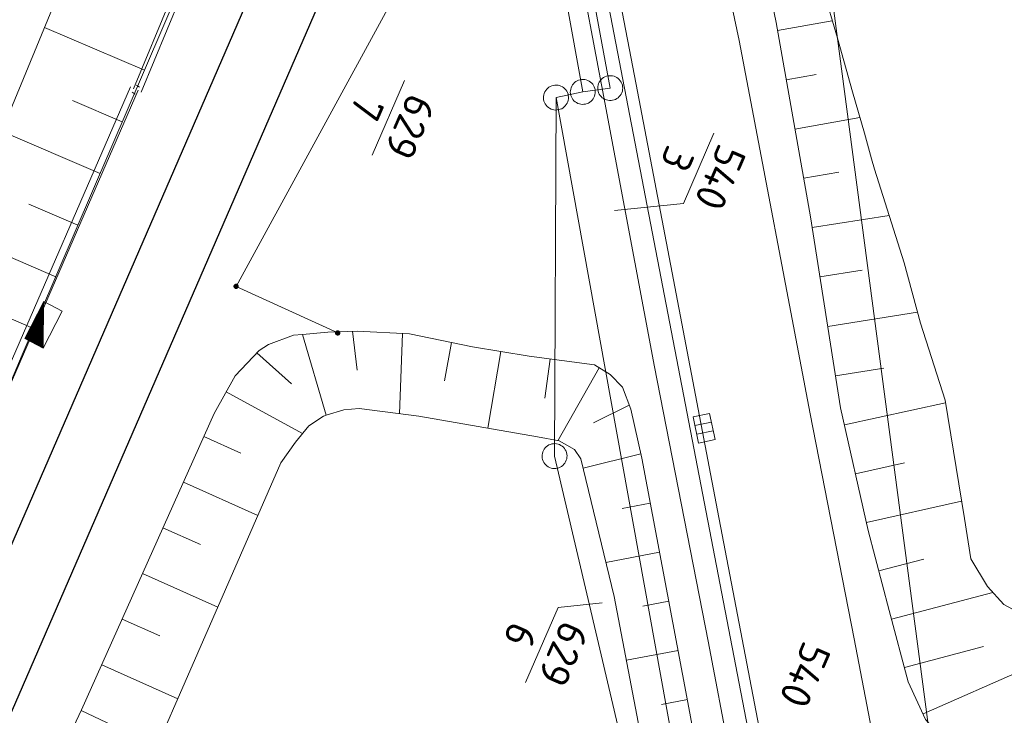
# Model space of a CAD drawing. Header units: metres. Extents: x 3425540 to 3446143, y 5432760 to 5444637.
# Tile 517 of 656: x 3436979 to 3437038, y 5443841 to 5443883. Entities that reach past the tile are written whole.
import ezdxf
from ezdxf.enums import TextEntityAlignment as Align

# ---------------------------------------------------------------- set-up
doc = ezdxf.new("R2010")
doc.units = ezdxf.units.M
for name, color, linetype, lineweight in [('B_Bestand', 9, 'Continuous', 18), ('B_Böschung', 9, 'Continuous', 18), ('B_Flurgrenzen', 9, 'Continuous', 18), ('B_Gleisachse', 9, 'Continuous', 25), ('Bestand Kabeltröge', 9, 'Continuous', 18)]:
    doc.layers.add(name, color=color, linetype=linetype, lineweight=lineweight)
doc.styles.get("Standard").update_dxf_attribs({"font": 'isocpeur.ttf'})

msp = doc.modelspace()

# ---------------------------------------------------------------- hatches: boundary and pattern name
at = {"layer": 'B_Bestand'}
h = msp.add_hatch(color=256, dxfattribs=at)
h.paths.add_polyline_path([(3436980.773, 5443865.657), (3436979.652, 5443863.481), (3436980.74, 5443862.92)])
h.paths.add_polyline_path([(3436980.768, 5443865.637), (3436980.736, 5443862.928), (3436979.659, 5443863.483)], flags=16)
h = msp.add_hatch(color=256, dxfattribs=at)
h.paths.add_polyline_path([(3436980.763, 5443865.616), (3436979.665, 5443863.485), (3436980.731, 5443862.936)])
h.paths.add_polyline_path([(3436980.758, 5443865.596), (3436980.726, 5443862.944), (3436979.672, 5443863.487)], flags=16)
h = msp.add_hatch(color=256, dxfattribs=at)
h.paths.add_polyline_path([(3436980.753, 5443865.575), (3436979.678, 5443863.489), (3436980.721, 5443862.952)])
h.paths.add_polyline_path([(3436980.727, 5443865.472), (3436980.697, 5443862.991), (3436979.711, 5443863.499)], flags=16)
h.paths.add_polyline_path([(3436980.732, 5443865.492), (3436980.702, 5443862.984), (3436979.705, 5443863.497)], flags=16)
h.paths.add_polyline_path([(3436980.737, 5443865.513), (3436980.707, 5443862.976), (3436979.698, 5443863.495)], flags=16)
h.paths.add_polyline_path([(3436980.743, 5443865.534), (3436980.712, 5443862.968), (3436979.691, 5443863.493)], flags=16)
h.paths.add_polyline_path([(3436980.748, 5443865.555), (3436980.717, 5443862.96), (3436979.685, 5443863.491)], flags=16)
h = msp.add_hatch(color=256, dxfattribs=at)
h.paths.add_polyline_path([(3436980.722, 5443865.451), (3436979.718, 5443863.502), (3436980.692, 5443862.999)])
h.paths.add_polyline_path([(3436980.717, 5443865.431), (3436980.688, 5443863.007), (3436979.724, 5443863.504)], flags=16)
h = msp.add_hatch(color=256, dxfattribs=at)
h.paths.add_polyline_path([(3436980.712, 5443865.41), (3436979.731, 5443863.506), (3436980.683, 5443863.015)])
h.paths.add_polyline_path([(3436980.707, 5443865.389), (3436980.678, 5443863.023), (3436979.737, 5443863.508)], flags=16)
h = msp.add_hatch(color=256, dxfattribs=at)
h.paths.add_polyline_path([(3436980.681, 5443865.286), (3436979.77, 5443863.518), (3436980.654, 5443863.063)])
h.paths.add_polyline_path([(3436980.676, 5443865.266), (3436980.649, 5443863.071), (3436979.777, 5443863.521)], flags=16)
h = msp.add_hatch(color=256, dxfattribs=at)
h.paths.add_polyline_path([(3436980.671, 5443865.245), (3436979.783, 5443863.523), (3436980.645, 5443863.079)])
h.paths.add_polyline_path([(3436980.666, 5443865.224), (3436980.64, 5443863.087), (3436979.79, 5443863.525)], flags=16)
h = msp.add_hatch(color=256, dxfattribs=at)
h.paths.add_polyline_path([(3436980.66, 5443865.204), (3436979.797, 5443863.527), (3436980.635, 5443863.095)])
h.paths.add_polyline_path([(3436980.635, 5443865.101), (3436980.611, 5443863.135), (3436979.83, 5443863.537)], flags=16)
h.paths.add_polyline_path([(3436980.64, 5443865.121), (3436980.616, 5443863.127), (3436979.823, 5443863.535)], flags=16)
h.paths.add_polyline_path([(3436980.645, 5443865.142), (3436980.621, 5443863.119), (3436979.816, 5443863.533)], flags=16)
h.paths.add_polyline_path([(3436980.65, 5443865.163), (3436980.626, 5443863.111), (3436979.81, 5443863.531)], flags=16)
h.paths.add_polyline_path([(3436980.655, 5443865.183), (3436980.63, 5443863.103), (3436979.803, 5443863.529)], flags=16)
h = msp.add_hatch(color=256, dxfattribs=at)
h.paths.add_polyline_path([(3436980.63, 5443865.08), (3436979.836, 5443863.539), (3436980.606, 5443863.143)])
h.paths.add_polyline_path([(3436980.625, 5443865.059), (3436980.601, 5443863.151), (3436979.843, 5443863.542)], flags=16)
h = msp.add_hatch(color=256, dxfattribs=at)
h.paths.add_polyline_path([(3436980.619, 5443865.039), (3436979.849, 5443863.544), (3436980.597, 5443863.159)])
h.paths.add_polyline_path([(3436980.614, 5443865.018), (3436980.592, 5443863.167), (3436979.856, 5443863.546)], flags=16)
h = msp.add_hatch(color=256, dxfattribs=at)
h.paths.add_polyline_path([(3436980.589, 5443864.915), (3436979.889, 5443863.556), (3436980.568, 5443863.206)])
h.paths.add_polyline_path([(3436980.584, 5443864.895), (3436980.563, 5443863.214), (3436979.895, 5443863.558)], flags=16)
h = msp.add_hatch(color=256, dxfattribs=at)
h.paths.add_polyline_path([(3436980.578, 5443864.874), (3436979.902, 5443863.561), (3436980.558, 5443863.222)])
h.paths.add_polyline_path([(3436980.573, 5443864.853), (3436980.554, 5443863.23), (3436979.908, 5443863.563)], flags=16)
h = msp.add_hatch(color=256, dxfattribs=at)
h.paths.add_polyline_path([(3436980.568, 5443864.832), (3436979.915, 5443863.565), (3436980.549, 5443863.238)])
h.paths.add_polyline_path([(3436980.542, 5443864.729), (3436980.525, 5443863.278), (3436979.948, 5443863.575)], flags=16)
h.paths.add_polyline_path([(3436980.548, 5443864.75), (3436980.53, 5443863.27), (3436979.941, 5443863.573)], flags=16)
h.paths.add_polyline_path([(3436980.553, 5443864.771), (3436980.535, 5443863.262), (3436979.935, 5443863.571)], flags=16)
h.paths.add_polyline_path([(3436980.558, 5443864.791), (3436980.539, 5443863.254), (3436979.928, 5443863.569)], flags=16)
h.paths.add_polyline_path([(3436980.563, 5443864.812), (3436980.544, 5443863.246), (3436979.922, 5443863.567)], flags=16)
h = msp.add_hatch(color=256, dxfattribs=at)
h.paths.add_polyline_path([(3436980.537, 5443864.709), (3436979.954, 5443863.577), (3436980.52, 5443863.286)])
h.paths.add_polyline_path([(3436980.532, 5443864.688), (3436980.515, 5443863.294), (3436979.961, 5443863.579)], flags=16)
h = msp.add_hatch(color=256, dxfattribs=at)
h.paths.add_polyline_path([(3436980.527, 5443864.668), (3436979.968, 5443863.582), (3436980.511, 5443863.302)])
h.paths.add_polyline_path([(3436980.522, 5443864.647), (3436980.506, 5443863.31), (3436979.974, 5443863.584)], flags=16)
h = msp.add_hatch(color=256, dxfattribs=at)
h.paths.add_polyline_path([(3436980.496, 5443864.544), (3436980.007, 5443863.594), (3436980.482, 5443863.35)])
h.paths.add_polyline_path([(3436980.491, 5443864.523), (3436980.477, 5443863.358), (3436980.014, 5443863.596)], flags=16)
h = msp.add_hatch(color=256, dxfattribs=at)
h.paths.add_polyline_path([(3436980.486, 5443864.503), (3436980.02, 5443863.598), (3436980.472, 5443863.366)])
h.paths.add_polyline_path([(3436980.481, 5443864.482), (3436980.468, 5443863.373), (3436980.027, 5443863.601)], flags=16)
h = msp.add_hatch(color=256, dxfattribs=at)
h.paths.add_polyline_path([(3436980.476, 5443864.461), (3436980.033, 5443863.603), (3436980.463, 5443863.381)])
h.paths.add_polyline_path([(3436980.45, 5443864.358), (3436980.439, 5443863.421), (3436980.066, 5443863.613)], flags=16)
h.paths.add_polyline_path([(3436980.455, 5443864.379), (3436980.444, 5443863.413), (3436980.06, 5443863.611)], flags=16)
h.paths.add_polyline_path([(3436980.46, 5443864.399), (3436980.448, 5443863.405), (3436980.053, 5443863.609)], flags=16)
h.paths.add_polyline_path([(3436980.466, 5443864.42), (3436980.453, 5443863.397), (3436980.047, 5443863.607)], flags=16)
h.paths.add_polyline_path([(3436980.471, 5443864.441), (3436980.458, 5443863.389), (3436980.04, 5443863.605)], flags=16)
h = msp.add_hatch(color=256, dxfattribs=at)
h.paths.add_polyline_path([(3436980.445, 5443864.338), (3436980.073, 5443863.615), (3436980.434, 5443863.429)])
h.paths.add_polyline_path([(3436980.44, 5443864.317), (3436980.429, 5443863.437), (3436980.079, 5443863.617)], flags=16)
h = msp.add_hatch(color=256, dxfattribs=at)
h.paths.add_polyline_path([(3436980.435, 5443864.296), (3436980.086, 5443863.619), (3436980.425, 5443863.445)])
h.paths.add_polyline_path([(3436980.43, 5443864.276), (3436980.42, 5443863.453), (3436980.093, 5443863.622)], flags=16)
h = msp.add_hatch(color=256, dxfattribs=at)
h.paths.add_polyline_path([(3436980.404, 5443864.173), (3436980.125, 5443863.632), (3436980.396, 5443863.493)])
h.paths.add_polyline_path([(3436980.399, 5443864.152), (3436980.391, 5443863.501), (3436980.132, 5443863.634)], flags=16)
h = msp.add_hatch(color=256, dxfattribs=at)
h.paths.add_polyline_path([(3436980.394, 5443864.131), (3436980.139, 5443863.636), (3436980.386, 5443863.509)])
h.paths.add_polyline_path([(3436980.389, 5443864.111), (3436980.382, 5443863.517), (3436980.145, 5443863.638)], flags=16)
h = msp.add_hatch(color=256, dxfattribs=at)
h.paths.add_polyline_path([(3436980.383, 5443864.09), (3436980.152, 5443863.64), (3436980.377, 5443863.525)])
h.paths.add_polyline_path([(3436980.358, 5443863.987), (3436980.353, 5443863.565), (3436980.185, 5443863.651)], flags=16)
h.paths.add_polyline_path([(3436980.363, 5443864.008), (3436980.357, 5443863.557), (3436980.178, 5443863.649)], flags=16)
h.paths.add_polyline_path([(3436980.368, 5443864.028), (3436980.362, 5443863.549), (3436980.172, 5443863.647)], flags=16)
h.paths.add_polyline_path([(3436980.373, 5443864.049), (3436980.367, 5443863.541), (3436980.165, 5443863.645)], flags=16)
h.paths.add_polyline_path([(3436980.378, 5443864.07), (3436980.372, 5443863.533), (3436980.158, 5443863.643)], flags=16)
h = msp.add_hatch(color=256, dxfattribs=at)
h.paths.add_polyline_path([(3436980.353, 5443863.966), (3436980.191, 5443863.653), (3436980.348, 5443863.572)])
h.paths.add_polyline_path([(3436980.347, 5443863.946), (3436980.343, 5443863.58), (3436980.198, 5443863.655)], flags=16)
h = msp.add_hatch(color=256, dxfattribs=at)
h.paths.add_polyline_path([(3436980.342, 5443863.925), (3436980.204, 5443863.657), (3436980.338, 5443863.588)])
h.paths.add_polyline_path([(3436980.337, 5443863.904), (3436980.334, 5443863.596), (3436980.211, 5443863.659)], flags=16)
h = msp.add_hatch(color=256, dxfattribs=at)
h.paths.add_polyline_path([(3436980.317, 5443863.822), (3436980.237, 5443863.668), (3436980.314, 5443863.628)])
h.paths.add_polyline_path([(3436980.312, 5443863.802), (3436980.31, 5443863.636), (3436980.244, 5443863.67)], flags=16)
h = msp.add_hatch(color=256, dxfattribs=at)
h.paths.add_polyline_path([(3436980.306, 5443863.781), (3436980.25, 5443863.672), (3436980.305, 5443863.644)])
h.paths.add_polyline_path([(3436980.301, 5443863.76), (3436980.3, 5443863.652), (3436980.257, 5443863.674)], flags=16)
h = msp.add_hatch(color=256, dxfattribs=at)
h.paths.add_polyline_path([(3436980.296, 5443863.739), (3436980.264, 5443863.676), (3436980.295, 5443863.66)])
h.paths.add_polyline_path([(3436980.291, 5443863.719), (3436980.291, 5443863.668), (3436980.27, 5443863.678)], flags=16)

# ---------------------------------------------------------------- linework, layer by layer
for p, q in [((3436980.784, 5443865.699), (3436979.639, 5443863.476)), ((3436981.895, 5443865.126), (3436980.784, 5443865.699)), ((3436980.75, 5443862.904), (3436981.895, 5443865.126)), ((3436979.639, 5443863.476), (3436980.75, 5443862.904)), ((3437020.809, 5443858.465), (3437019.823, 5443858.254)), ((3437020.92, 5443857.941), (3437019.935, 5443857.731))]:
    msp.add_line(p, q, dxfattribs=at)
for points in [[(3437030.519, 5443839.521), (3437029.373, 5443845.454), (3437026.731, 5443858.96), (3437022.469, 5443881.365), (3437020.788, 5443889.388), (3437018.257, 5443902.939), (3437017.894, 5443906.248), (3437016.318, 5443913.709), (3437015.646, 5443917.814), (3437015.513, 5443919.092), (3437015.101, 5443920.983)], [(3437027.123, 5443822.191), (3437024.133, 5443837.731), (3437021.175, 5443853.168), (3437018.533, 5443866.995), (3437016.3, 5443878.707), (3437014.217, 5443889.525), (3437012.446, 5443898.082), (3437010.354, 5443908.152)], [(3437025.061, 5443821.989), (3437021.925, 5443838.484), (3437020.609, 5443845.312), (3437017.407, 5443861.782), (3437014.421, 5443877.643), (3437012.596, 5443887.29), (3437009.869, 5443900.726), (3437009.437, 5443903.076), (3437008.613, 5443907.577)], [(3437020.698, 5443858.982), (3437021.032, 5443857.417), (3437020.047, 5443857.207), (3437019.713, 5443858.772), (3437020.698, 5443858.982)]]:
    msp.add_lwpolyline(points, dxfattribs=at)
for points in [[(3436980.773, 5443865.657), (3436979.652, 5443863.481), (3436980.74, 5443862.92)], [(3436980.768, 5443865.637), (3436980.736, 5443862.928), (3436979.659, 5443863.483)], [(3436980.763, 5443865.616), (3436979.665, 5443863.485), (3436980.731, 5443862.936)], [(3436980.758, 5443865.596), (3436980.726, 5443862.944), (3436979.672, 5443863.487)], [(3436980.753, 5443865.575), (3436979.678, 5443863.489), (3436980.721, 5443862.952)], [(3436980.748, 5443865.555), (3436980.717, 5443862.96), (3436979.685, 5443863.491)], [(3436980.743, 5443865.534), (3436980.712, 5443862.968), (3436979.691, 5443863.493)], [(3436980.737, 5443865.513), (3436980.707, 5443862.976), (3436979.698, 5443863.495)], [(3436980.732, 5443865.492), (3436980.702, 5443862.984), (3436979.705, 5443863.497)], [(3436980.727, 5443865.472), (3436980.697, 5443862.991), (3436979.711, 5443863.499)], [(3436980.722, 5443865.451), (3436979.718, 5443863.502), (3436980.692, 5443862.999)], [(3436980.717, 5443865.431), (3436980.688, 5443863.007), (3436979.724, 5443863.504)], [(3436980.712, 5443865.41), (3436979.731, 5443863.506), (3436980.683, 5443863.015)], [(3436980.707, 5443865.389), (3436980.678, 5443863.023), (3436979.737, 5443863.508)], [(3436980.681, 5443865.286), (3436979.77, 5443863.518), (3436980.654, 5443863.063)], [(3436980.676, 5443865.266), (3436980.649, 5443863.071), (3436979.777, 5443863.521)], [(3436980.671, 5443865.245), (3436979.783, 5443863.523), (3436980.645, 5443863.079)], [(3436980.666, 5443865.224), (3436980.64, 5443863.087), (3436979.79, 5443863.525)], [(3436980.66, 5443865.204), (3436979.797, 5443863.527), (3436980.635, 5443863.095)], [(3436980.655, 5443865.183), (3436980.63, 5443863.103), (3436979.803, 5443863.529)], [(3436980.65, 5443865.163), (3436980.626, 5443863.111), (3436979.81, 5443863.531)], [(3436980.645, 5443865.142), (3436980.621, 5443863.119), (3436979.816, 5443863.533)], [(3436980.64, 5443865.121), (3436980.616, 5443863.127), (3436979.823, 5443863.535)], [(3436980.635, 5443865.101), (3436980.611, 5443863.135), (3436979.83, 5443863.537)], [(3436980.63, 5443865.08), (3436979.836, 5443863.539), (3436980.606, 5443863.143)], [(3436980.625, 5443865.059), (3436980.601, 5443863.151), (3436979.843, 5443863.542)], [(3436980.619, 5443865.039), (3436979.849, 5443863.544), (3436980.597, 5443863.159)], [(3436980.614, 5443865.018), (3436980.592, 5443863.167), (3436979.856, 5443863.546)], [(3436980.589, 5443864.915), (3436979.889, 5443863.556), (3436980.568, 5443863.206)], [(3436980.584, 5443864.895), (3436980.563, 5443863.214), (3436979.895, 5443863.558)], [(3436980.578, 5443864.874), (3436979.902, 5443863.561), (3436980.558, 5443863.222)], [(3436980.573, 5443864.853), (3436980.554, 5443863.23), (3436979.908, 5443863.563)], [(3436980.568, 5443864.832), (3436979.915, 5443863.565), (3436980.549, 5443863.238)], [(3436980.563, 5443864.812), (3436980.544, 5443863.246), (3436979.922, 5443863.567)], [(3436980.558, 5443864.791), (3436980.539, 5443863.254), (3436979.928, 5443863.569)], [(3436980.553, 5443864.771), (3436980.535, 5443863.262), (3436979.935, 5443863.571)], [(3436980.548, 5443864.75), (3436980.53, 5443863.27), (3436979.941, 5443863.573)], [(3436980.542, 5443864.729), (3436980.525, 5443863.278), (3436979.948, 5443863.575)], [(3436980.537, 5443864.709), (3436979.954, 5443863.577), (3436980.52, 5443863.286)], [(3436980.532, 5443864.688), (3436980.515, 5443863.294), (3436979.961, 5443863.579)], [(3436980.527, 5443864.668), (3436979.968, 5443863.582), (3436980.511, 5443863.302)], [(3436980.522, 5443864.647), (3436980.506, 5443863.31), (3436979.974, 5443863.584)], [(3436980.496, 5443864.544), (3436980.007, 5443863.594), (3436980.482, 5443863.35)], [(3436980.491, 5443864.523), (3436980.477, 5443863.358), (3436980.014, 5443863.596)], [(3436980.486, 5443864.503), (3436980.02, 5443863.598), (3436980.472, 5443863.366)], [(3436980.481, 5443864.482), (3436980.468, 5443863.373), (3436980.027, 5443863.601)], [(3436980.476, 5443864.461), (3436980.033, 5443863.603), (3436980.463, 5443863.381)], [(3436980.471, 5443864.441), (3436980.458, 5443863.389), (3436980.04, 5443863.605)], [(3436980.466, 5443864.42), (3436980.453, 5443863.397), (3436980.047, 5443863.607)], [(3436980.46, 5443864.399), (3436980.448, 5443863.405), (3436980.053, 5443863.609)], [(3436980.455, 5443864.379), (3436980.444, 5443863.413), (3436980.06, 5443863.611)], [(3436980.45, 5443864.358), (3436980.439, 5443863.421), (3436980.066, 5443863.613)], [(3436980.445, 5443864.338), (3436980.073, 5443863.615), (3436980.434, 5443863.429)], [(3436980.44, 5443864.317), (3436980.429, 5443863.437), (3436980.079, 5443863.617)], [(3436980.435, 5443864.296), (3436980.086, 5443863.619), (3436980.425, 5443863.445)], [(3436980.43, 5443864.276), (3436980.42, 5443863.453), (3436980.093, 5443863.622)], [(3436980.404, 5443864.173), (3436980.125, 5443863.632), (3436980.396, 5443863.493)], [(3436980.399, 5443864.152), (3436980.391, 5443863.501), (3436980.132, 5443863.634)], [(3436980.394, 5443864.131), (3436980.139, 5443863.636), (3436980.386, 5443863.509)], [(3436980.389, 5443864.111), (3436980.382, 5443863.517), (3436980.145, 5443863.638)], [(3436980.383, 5443864.09), (3436980.152, 5443863.64), (3436980.377, 5443863.525)], [(3436980.378, 5443864.07), (3436980.372, 5443863.533), (3436980.158, 5443863.643)], [(3436980.373, 5443864.049), (3436980.367, 5443863.541), (3436980.165, 5443863.645)], [(3436980.368, 5443864.028), (3436980.362, 5443863.549), (3436980.172, 5443863.647)], [(3436980.363, 5443864.008), (3436980.357, 5443863.557), (3436980.178, 5443863.649)], [(3436980.358, 5443863.987), (3436980.353, 5443863.565), (3436980.185, 5443863.651)], [(3436980.353, 5443863.966), (3436980.191, 5443863.653), (3436980.348, 5443863.572)], [(3436980.347, 5443863.946), (3436980.343, 5443863.58), (3436980.198, 5443863.655)], [(3436980.342, 5443863.925), (3436980.204, 5443863.657), (3436980.338, 5443863.588)], [(3436980.337, 5443863.904), (3436980.334, 5443863.596), (3436980.211, 5443863.659)], [(3436980.317, 5443863.822), (3436980.237, 5443863.668), (3436980.314, 5443863.628)], [(3436980.312, 5443863.802), (3436980.31, 5443863.636), (3436980.244, 5443863.67)], [(3436980.306, 5443863.781), (3436980.25, 5443863.672), (3436980.305, 5443863.644)], [(3436980.301, 5443863.76), (3436980.3, 5443863.652), (3436980.257, 5443863.674)], [(3436980.296, 5443863.739), (3436980.264, 5443863.676), (3436980.295, 5443863.66)], [(3436980.291, 5443863.719), (3436980.291, 5443863.668), (3436980.27, 5443863.678)]]:
    msp.add_lwpolyline(points, close=True, dxfattribs=at)
for points in [[(3436980.784, 5443865.699), (3436979.639, 5443863.476), (3436980.75, 5443862.904)], [(3436980.778, 5443865.678), (3436979.645, 5443863.478), (3436980.745, 5443862.912)], [(3436980.702, 5443865.369), (3436979.744, 5443863.51), (3436980.673, 5443863.031)], [(3436980.696, 5443865.348), (3436979.751, 5443863.512), (3436980.669, 5443863.039)], [(3436980.691, 5443865.328), (3436979.757, 5443863.514), (3436980.664, 5443863.047)], [(3436980.686, 5443865.307), (3436979.764, 5443863.516), (3436980.659, 5443863.055)], [(3436980.609, 5443864.998), (3436979.862, 5443863.548), (3436980.587, 5443863.174)], [(3436980.604, 5443864.977), (3436979.869, 5443863.55), (3436980.582, 5443863.182)], [(3436980.599, 5443864.956), (3436979.876, 5443863.552), (3436980.578, 5443863.19)], [(3436980.594, 5443864.936), (3436979.882, 5443863.554), (3436980.573, 5443863.198)], [(3436980.517, 5443864.626), (3436979.981, 5443863.586), (3436980.501, 5443863.318)], [(3436980.512, 5443864.606), (3436979.987, 5443863.588), (3436980.496, 5443863.326)], [(3436980.507, 5443864.585), (3436979.994, 5443863.59), (3436980.492, 5443863.334)], [(3436980.501, 5443864.564), (3436980.001, 5443863.592), (3436980.487, 5443863.342)], [(3436980.425, 5443864.255), (3436980.099, 5443863.624), (3436980.415, 5443863.461)], [(3436980.419, 5443864.235), (3436980.106, 5443863.626), (3436980.41, 5443863.469)], [(3436980.414, 5443864.214), (3436980.112, 5443863.628), (3436980.405, 5443863.477)], [(3436980.409, 5443864.193), (3436980.119, 5443863.63), (3436980.401, 5443863.485)], [(3436980.332, 5443863.884), (3436980.218, 5443863.662), (3436980.329, 5443863.604)], [(3436980.327, 5443863.863), (3436980.224, 5443863.664), (3436980.324, 5443863.612)], [(3436980.322, 5443863.843), (3436980.231, 5443863.666), (3436980.319, 5443863.62)], [(3436980.286, 5443863.698), (3436980.277, 5443863.68), (3436980.286, 5443863.676)]]:
    msp.add_solid(points, dxfattribs=at)
at = {"layer": 'B_Böschung'}
for p, q in [((3437024.776, 5443881.952), (3437028.062, 5443882.545)), ((3436986.814, 5443879.567), (3436980.818, 5443882.138)), ((3437025.3, 5443878.999), (3437027.095, 5443879.317)), ((3436985.486, 5443876.471), (3436982.509, 5443877.747)), ((3437025.824, 5443876.045), (3437029.717, 5443876.735)), ((3436984.159, 5443873.375), (3436978.246, 5443875.91)), ((3437026.347, 5443873.091), (3437028.445, 5443873.462)), ((3436982.831, 5443870.279), (3436979.892, 5443871.539)), ((3437026.858, 5443870.135), (3437031.476, 5443870.867)), ((3436981.503, 5443867.183), (3436975.646, 5443869.694)), ((3437027.322, 5443867.171), (3437029.857, 5443867.568)), ((3436980.175, 5443864.087), (3436977.258, 5443865.338)), ((3437027.786, 5443864.207), (3437033.174, 5443865.05)), ((3436996.296, 5443863.723), (3436997.711, 5443858.887)), ((3436999.289, 5443863.913), (3436999.574, 5443861.586)), ((3437002.285, 5443863.779), (3437002.115, 5443858.965)), ((3437005.233, 5443863.244), (3437004.803, 5443860.933)), ((3436993.566, 5443862.618), (3436995.638, 5443860.752)), ((3437008.183, 5443862.703), (3437007.398, 5443858.097)), ((3437011.148, 5443862.248), (3437010.827, 5443859.901)), ((3437014.077, 5443861.728), (3437011.61, 5443857.347)), ((3437028.249, 5443861.243), (3437031.157, 5443861.698)), ((3436991.72, 5443860.279), (3436996.29, 5443857.772)), ((3437015.886, 5443859.47), (3437013.748, 5443858.409)), ((3437028.783, 5443858.292), (3437034.849, 5443859.619)), ((3436990.376, 5443857.601), (3436992.597, 5443856.608)), ((3437016.575, 5443856.553), (3437013.118, 5443855.704)), ((3437029.443, 5443855.366), (3437032.385, 5443856.028)), ((3436989.152, 5443854.862), (3436993.618, 5443852.866)), ((3437017.142, 5443853.607), (3437015.463, 5443853.28)), ((3437030.104, 5443852.439), (3437035.81, 5443853.728)), ((3436987.927, 5443852.123), (3436990.172, 5443851.12)), ((3437017.699, 5443850.659), (3437014.489, 5443850.05)), ((3437030.85, 5443849.534), (3437033.557, 5443850.235)), ((3436986.703, 5443849.385), (3436991.217, 5443847.367)), ((3437031.614, 5443846.633), (3437037.692, 5443848.241)), ((3437018.257, 5443847.711), (3437016.705, 5443847.418)), ((3436985.479, 5443846.646), (3436987.747, 5443845.631)), ((3437033.5, 5443840.959), (3437044.517, 5443845.826)), ((3437018.814, 5443844.764), (3437015.716, 5443844.178)), ((3437032.383, 5443843.733), (3437037.128, 5443844.991)), ((3436984.254, 5443843.907), (3436988.811, 5443841.857)), ((3437019.372, 5443841.816), (3437017.826, 5443841.523)), ((3436983.03, 5443841.168), (3436985.298, 5443840.087))]:
    msp.add_line(p, q, dxfattribs=at)
for points in [[(3436996.171, 5443918.353), (3436987.43, 5443898.146), (3436977.434, 5443873.944), (3436970.355, 5443857.117), (3436967.886, 5443851.148), (3436965.479, 5443845.538), (3436964.42, 5443842.6), (3436963.735, 5443840.48), (3436963.205, 5443838.227), (3436962.743, 5443835.742), (3436962.589, 5443833.864), (3436962.788, 5443831.921), (3436963.075, 5443829.999)], [(3437002.678, 5443916.749), (3437000.098, 5443910.545), (3436995.322, 5443899.408), (3436993.5, 5443900.189), (3436991.322, 5443894.754), (3436993.015, 5443894.028), (3436990.06, 5443887.136), (3436979.492, 5443862.493), (3436978.466, 5443860.083), (3436978.413, 5443860.112)], [(3437021.558, 5443899.656), (3437022.707, 5443892.034), (3437024.692, 5443882.428), (3437026.758, 5443870.773), (3437028.55, 5443859.322), (3437030.213, 5443851.958), (3437031.475, 5443847.156), (3437032.607, 5443842.888), (3437033.654, 5443840.625), (3437034.489, 5443839.695), (3437035.972, 5443838.113)], [(3437025.872, 5443899.754), (3437025.826, 5443897.77), (3437025.774, 5443895.275), (3437025.814, 5443893.445), (3437025.949, 5443891.719), (3437026.134, 5443889.945), (3437026.571, 5443887.781), (3437027.523, 5443884.439), (3437028.363, 5443881.488), (3437029.275, 5443878.286), (3437029.982, 5443875.801), (3437030.421, 5443874.261), (3437030.599, 5443873.636), (3437032.377, 5443868.02), (3437033.349, 5443864.397), (3437034.824, 5443859.773), (3437035.981, 5443852.678), (3437036.374, 5443850.252), (3437037.369, 5443848.597), (3437038.343, 5443847.525), (3437040.206, 5443846.517), (3437044.653, 5443845.804)], [(3436977.252, 5443831.363), (3436977.664, 5443831.399), (3436978.624, 5443832.058), (3436979.173, 5443832.936), (3436983.042, 5443841.195), (3436990.994, 5443858.984), (3436992.256, 5443861.235), (3436993.707, 5443862.767), (3436994.256, 5443863.124), (3436995.765, 5443863.673), (3436996.296, 5443863.723)], [(3436996.296, 5443863.723), (3436997.821, 5443863.866), (3436999.577, 5443863.922), (3437002.706, 5443863.757), (3437006.492, 5443862.988), (3437009.883, 5443862.416), (3437013.807, 5443861.895), (3437014.74, 5443861.318), (3437015.481, 5443860.55), (3437015.975, 5443859.232), (3437016.633, 5443856.295), (3437019.404, 5443841.647), (3437023.464, 5443819.826), (3437023.985, 5443817.877), (3437024.507, 5443817.219), (3437025.083, 5443816.615), (3437025.879, 5443816.285)], [(3436974.177, 5443824.016), (3436977.964, 5443822.286), (3436979.226, 5443823.192), (3436980.653, 5443824.482), (3436981.86, 5443825.937), (3436994.995, 5443856.019), (3436995.873, 5443857.254), (3436996.669, 5443858.242), (3436997.547, 5443858.819), (3436997.711, 5443858.887)], [(3436997.711, 5443858.887), (3436998.769, 5443859.197), (3436999.702, 5443859.279), (3437003.269, 5443858.814), (3437010.377, 5443857.579), (3437011.694, 5443857.331), (3437012.599, 5443856.81), (3437012.983, 5443856.261), (3437014.986, 5443848.003), (3437017.785, 5443833.344), (3437021.022, 5443819.632), (3437021.9, 5443815.459), (3437022.559, 5443813.922), (3437023.437, 5443812.714), (3437025.358, 5443812.33)]]:
    msp.add_lwpolyline(points, dxfattribs=at)
at = {"layer": 'B_Flurgrenzen'}
for p, q in [((3437010.757, 5443900.026), (3437014.747, 5443878.502)), ((3437009.487, 5443898.078), (3436992.31, 5443866.606)), ((3437026.336, 5443896.958), (3437034.345, 5443836.337)), ((3437013.48, 5443889.516), (3437027.779, 5443815.199)), ((3437011.395, 5443887.63), (3437013.103, 5443878.273)), ((3437002.421, 5443878.966), (3437000.477, 5443874.471)), ((3437014.747, 5443878.502), (3437013.103, 5443878.273)), ((3437011.495, 5443877.934), (3437011.41, 5443856.424)), ((3437013.103, 5443878.273), (3437011.495, 5443877.934)), ((3437020.022, 5443830.789), (3437011.495, 5443877.934)), ((3437020.966, 5443875.797), (3437019.142, 5443871.583)), ((3437019.142, 5443871.583), (3437014.998, 5443871.161)), ((3436992.31, 5443866.606), (3436998.405, 5443863.813)), ((3437011.41, 5443856.424), (3437021.142, 5443814.92)), ((3437011.621, 5443847.339), (3437009.673, 5443842.844)), ((3437011.621, 5443847.339), (3437014.27, 5443847.617))]:
    msp.add_line(p, q, dxfattribs=at)
for points in [[(3437012.804, 5443877.584), (3437012.894, 5443877.552), (3437012.982, 5443877.533), (3437013.08, 5443877.523), (3437013.173, 5443877.528), (3437013.264, 5443877.546), (3437013.358, 5443877.57), (3437013.444, 5443877.603), (3437013.523, 5443877.653), (3437013.599, 5443877.71), (3437013.661, 5443877.779), (3437013.718, 5443877.851), (3437013.767, 5443877.933), (3437013.804, 5443878.02), (3437013.831, 5443878.111), (3437013.845, 5443878.202), (3437013.853, 5443878.295), (3437013.842, 5443878.39), (3437013.824, 5443878.481), (3437013.79, 5443878.567), (3437013.743, 5443878.651), (3437013.694, 5443878.731), (3437013.635, 5443878.802), (3437013.56, 5443878.866), (3437013.485, 5443878.918), (3437013.401, 5443878.961), (3437013.312, 5443878.993), (3437013.224, 5443879.012), (3437013.125, 5443879.022), (3437013.033, 5443879.017), (3437012.941, 5443878.999), (3437012.848, 5443878.975), (3437012.762, 5443878.942), (3437012.683, 5443878.892), (3437012.607, 5443878.835), (3437012.544, 5443878.766), (3437012.487, 5443878.694), (3437012.439, 5443878.612), (3437012.401, 5443878.525), (3437012.375, 5443878.434), (3437012.361, 5443878.343), (3437012.353, 5443878.25), (3437012.363, 5443878.155), (3437012.382, 5443878.064), (3437012.415, 5443877.978), (3437012.462, 5443877.894), (3437012.512, 5443877.814), (3437012.571, 5443877.744), (3437012.646, 5443877.679), (3437012.72, 5443877.627), (3437012.804, 5443877.584)], [(3437015.497, 5443878.502), (3437015.491, 5443878.596), (3437015.473, 5443878.685), (3437015.444, 5443878.78), (3437015.403, 5443878.862), (3437015.349, 5443878.939), (3437015.29, 5443879.016), (3437015.225, 5443879.081), (3437015.149, 5443879.134), (3437015.066, 5443879.181), (3437014.977, 5443879.211), (3437014.889, 5443879.234), (3437014.794, 5443879.246), (3437014.7, 5443879.246), (3437014.605, 5443879.234), (3437014.517, 5443879.211), (3437014.428, 5443879.181), (3437014.345, 5443879.134), (3437014.269, 5443879.081), (3437014.204, 5443879.016), (3437014.145, 5443878.939), (3437014.091, 5443878.862), (3437014.05, 5443878.78), (3437014.021, 5443878.685), (3437014.003, 5443878.596), (3437013.997, 5443878.502), (3437014.003, 5443878.408), (3437014.021, 5443878.319), (3437014.05, 5443878.224), (3437014.091, 5443878.142), (3437014.145, 5443878.065), (3437014.204, 5443877.988), (3437014.269, 5443877.923), (3437014.345, 5443877.87), (3437014.428, 5443877.823), (3437014.517, 5443877.793), (3437014.605, 5443877.77), (3437014.7, 5443877.758), (3437014.794, 5443877.758), (3437014.889, 5443877.77), (3437014.977, 5443877.793), (3437015.066, 5443877.823), (3437015.149, 5443877.87), (3437015.225, 5443877.923), (3437015.29, 5443877.988), (3437015.349, 5443878.065), (3437015.403, 5443878.142), (3437015.444, 5443878.224), (3437015.473, 5443878.319), (3437015.491, 5443878.408), (3437015.497, 5443878.502)], [(3437011.196, 5443877.245), (3437011.286, 5443877.213), (3437011.374, 5443877.194), (3437011.472, 5443877.184), (3437011.565, 5443877.189), (3437011.656, 5443877.207), (3437011.75, 5443877.231), (3437011.836, 5443877.264), (3437011.915, 5443877.314), (3437011.991, 5443877.371), (3437012.053, 5443877.44), (3437012.11, 5443877.512), (3437012.159, 5443877.594), (3437012.196, 5443877.681), (3437012.223, 5443877.772), (3437012.237, 5443877.863), (3437012.245, 5443877.956), (3437012.234, 5443878.051), (3437012.216, 5443878.142), (3437012.182, 5443878.228), (3437012.135, 5443878.312), (3437012.086, 5443878.392), (3437012.027, 5443878.463), (3437011.952, 5443878.527), (3437011.877, 5443878.579), (3437011.793, 5443878.622), (3437011.704, 5443878.654), (3437011.616, 5443878.673), (3437011.517, 5443878.683), (3437011.425, 5443878.678), (3437011.333, 5443878.66), (3437011.24, 5443878.636), (3437011.154, 5443878.603), (3437011.075, 5443878.553), (3437010.999, 5443878.496), (3437010.936, 5443878.427), (3437010.879, 5443878.355), (3437010.831, 5443878.273), (3437010.793, 5443878.186), (3437010.767, 5443878.095), (3437010.753, 5443878.004), (3437010.745, 5443877.911), (3437010.755, 5443877.816), (3437010.774, 5443877.725), (3437010.807, 5443877.639), (3437010.854, 5443877.555), (3437010.904, 5443877.475), (3437010.963, 5443877.405), (3437011.038, 5443877.34), (3437011.112, 5443877.288), (3437011.196, 5443877.245)], [(3436992.435, 5443866.606), (3436992.434, 5443866.622), (3436992.431, 5443866.637), (3436992.426, 5443866.652), (3436992.419, 5443866.666), (3436992.411, 5443866.68), (3436992.402, 5443866.692), (3436992.39, 5443866.702), (3436992.377, 5443866.711), (3436992.363, 5443866.719), (3436992.349, 5443866.725), (3436992.334, 5443866.729), (3436992.318, 5443866.731), (3436992.302, 5443866.731), (3436992.287, 5443866.729), (3436992.272, 5443866.725), (3436992.257, 5443866.719), (3436992.243, 5443866.711), (3436992.23, 5443866.702), (3436992.219, 5443866.692), (3436992.209, 5443866.68), (3436992.201, 5443866.666), (3436992.194, 5443866.652), (3436992.189, 5443866.637), (3436992.186, 5443866.622), (3436992.185, 5443866.606), (3436992.186, 5443866.59), (3436992.189, 5443866.575), (3436992.194, 5443866.56), (3436992.201, 5443866.546), (3436992.209, 5443866.532), (3436992.218, 5443866.52), (3436992.23, 5443866.51), (3436992.243, 5443866.501), (3436992.257, 5443866.493), (3436992.272, 5443866.487), (3436992.286, 5443866.483), (3436992.302, 5443866.481), (3436992.318, 5443866.481), (3436992.334, 5443866.483), (3436992.348, 5443866.487), (3436992.363, 5443866.493), (3436992.377, 5443866.501), (3436992.39, 5443866.509), (3436992.402, 5443866.52), (3436992.411, 5443866.532), (3436992.419, 5443866.546), (3436992.426, 5443866.56), (3436992.431, 5443866.574), (3436992.434, 5443866.59), (3436992.435, 5443866.606)], [(3436992.41, 5443866.606), (3436992.409, 5443866.62), (3436992.407, 5443866.633), (3436992.402, 5443866.646), (3436992.396, 5443866.659), (3436992.387, 5443866.671), (3436992.377, 5443866.681), (3436992.366, 5443866.69), (3436992.354, 5443866.696), (3436992.342, 5443866.701), (3436992.328, 5443866.704), (3436992.314, 5443866.706), (3436992.299, 5443866.705), (3436992.286, 5443866.703), (3436992.273, 5443866.699), (3436992.26, 5443866.693), (3436992.248, 5443866.685), (3436992.238, 5443866.676), (3436992.228, 5443866.665), (3436992.222, 5443866.653), (3436992.216, 5443866.64), (3436992.212, 5443866.627), (3436992.21, 5443866.613), (3436992.21, 5443866.599), (3436992.212, 5443866.585), (3436992.216, 5443866.572), (3436992.221, 5443866.559), (3436992.228, 5443866.547), (3436992.238, 5443866.536), (3436992.248, 5443866.527), (3436992.26, 5443866.519), (3436992.273, 5443866.512), (3436992.285, 5443866.508), (3436992.299, 5443866.507), (3436992.314, 5443866.506), (3436992.328, 5443866.507), (3436992.342, 5443866.51), (3436992.354, 5443866.515), (3436992.366, 5443866.522), (3436992.377, 5443866.531), (3436992.387, 5443866.541), (3436992.396, 5443866.553), (3436992.402, 5443866.566), (3436992.407, 5443866.578), (3436992.409, 5443866.592), (3436992.41, 5443866.606)], [(3436992.386, 5443866.606), (3436992.385, 5443866.618), (3436992.382, 5443866.63), (3436992.377, 5443866.641), (3436992.371, 5443866.651), (3436992.362, 5443866.661), (3436992.353, 5443866.668), (3436992.343, 5443866.675), (3436992.331, 5443866.679), (3436992.319, 5443866.681), (3436992.307, 5443866.682), (3436992.295, 5443866.68), (3436992.284, 5443866.677), (3436992.273, 5443866.672), (3436992.262, 5443866.665), (3436992.253, 5443866.656), (3436992.246, 5443866.646), (3436992.24, 5443866.635), (3436992.236, 5443866.624), (3436992.234, 5443866.612), (3436992.234, 5443866.6), (3436992.236, 5443866.588), (3436992.24, 5443866.576), (3436992.246, 5443866.566), (3436992.253, 5443866.556), (3436992.262, 5443866.547), (3436992.272, 5443866.54), (3436992.283, 5443866.535), (3436992.295, 5443866.532), (3436992.307, 5443866.53), (3436992.319, 5443866.531), (3436992.331, 5443866.533), (3436992.343, 5443866.537), (3436992.353, 5443866.544), (3436992.362, 5443866.551), (3436992.371, 5443866.561), (3436992.377, 5443866.57), (3436992.382, 5443866.582), (3436992.385, 5443866.594), (3436992.386, 5443866.606)], [(3436992.361, 5443866.606), (3436992.36, 5443866.616), (3436992.357, 5443866.626), (3436992.352, 5443866.634), (3436992.347, 5443866.642), (3436992.339, 5443866.648), (3436992.33, 5443866.653), (3436992.32, 5443866.656), (3436992.31, 5443866.657), (3436992.3, 5443866.656), (3436992.29, 5443866.653), (3436992.282, 5443866.648), (3436992.274, 5443866.642), (3436992.268, 5443866.634), (3436992.263, 5443866.626), (3436992.26, 5443866.616), (3436992.259, 5443866.606), (3436992.26, 5443866.596), (3436992.263, 5443866.586), (3436992.268, 5443866.577), (3436992.274, 5443866.57), (3436992.282, 5443866.564), (3436992.29, 5443866.559), (3436992.3, 5443866.556), (3436992.31, 5443866.555), (3436992.32, 5443866.556), (3436992.33, 5443866.559), (3436992.339, 5443866.564), (3436992.346, 5443866.569), (3436992.352, 5443866.577), (3436992.357, 5443866.586), (3436992.36, 5443866.596), (3436992.361, 5443866.606)], [(3436992.337, 5443866.606), (3436992.336, 5443866.613), (3436992.333, 5443866.62), (3436992.328, 5443866.626), (3436992.322, 5443866.63), (3436992.315, 5443866.632), (3436992.308, 5443866.633), (3436992.301, 5443866.631), (3436992.294, 5443866.628), (3436992.289, 5443866.623), (3436992.285, 5443866.617), (3436992.284, 5443866.61), (3436992.283, 5443866.602), (3436992.285, 5443866.595), (3436992.289, 5443866.589), (3436992.294, 5443866.584), (3436992.301, 5443866.581), (3436992.308, 5443866.579), (3436992.315, 5443866.58), (3436992.322, 5443866.582), (3436992.328, 5443866.586), (3436992.333, 5443866.592), (3436992.336, 5443866.599), (3436992.337, 5443866.606)], [(3436998.53, 5443863.813), (3436998.529, 5443863.829), (3436998.526, 5443863.844), (3436998.521, 5443863.859), (3436998.514, 5443863.873), (3436998.506, 5443863.887), (3436998.497, 5443863.899), (3436998.485, 5443863.909), (3436998.472, 5443863.918), (3436998.458, 5443863.926), (3436998.444, 5443863.932), (3436998.429, 5443863.936), (3436998.413, 5443863.938), (3436998.397, 5443863.938), (3436998.382, 5443863.936), (3436998.367, 5443863.932), (3436998.352, 5443863.926), (3436998.338, 5443863.918), (3436998.325, 5443863.909), (3436998.314, 5443863.899), (3436998.304, 5443863.887), (3436998.296, 5443863.873), (3436998.289, 5443863.859), (3436998.284, 5443863.844), (3436998.281, 5443863.829), (3436998.28, 5443863.813), (3436998.281, 5443863.797), (3436998.284, 5443863.782), (3436998.289, 5443863.767), (3436998.296, 5443863.753), (3436998.304, 5443863.739), (3436998.313, 5443863.727), (3436998.325, 5443863.717), (3436998.338, 5443863.708), (3436998.352, 5443863.7), (3436998.367, 5443863.694), (3436998.381, 5443863.69), (3436998.397, 5443863.688), (3436998.413, 5443863.688), (3436998.429, 5443863.69), (3436998.443, 5443863.694), (3436998.458, 5443863.7), (3436998.472, 5443863.708), (3436998.485, 5443863.716), (3436998.497, 5443863.727), (3436998.506, 5443863.739), (3436998.514, 5443863.753), (3436998.521, 5443863.767), (3436998.526, 5443863.781), (3436998.529, 5443863.797), (3436998.53, 5443863.813)], [(3436998.505, 5443863.813), (3436998.504, 5443863.827), (3436998.502, 5443863.84), (3436998.497, 5443863.853), (3436998.491, 5443863.866), (3436998.482, 5443863.878), (3436998.472, 5443863.888), (3436998.461, 5443863.897), (3436998.449, 5443863.903), (3436998.437, 5443863.908), (3436998.423, 5443863.911), (3436998.409, 5443863.913), (3436998.394, 5443863.912), (3436998.381, 5443863.91), (3436998.368, 5443863.906), (3436998.355, 5443863.9), (3436998.343, 5443863.892), (3436998.333, 5443863.883), (3436998.323, 5443863.872), (3436998.317, 5443863.86), (3436998.311, 5443863.847), (3436998.307, 5443863.834), (3436998.305, 5443863.82), (3436998.305, 5443863.806), (3436998.307, 5443863.792), (3436998.311, 5443863.779), (3436998.316, 5443863.766), (3436998.323, 5443863.754), (3436998.333, 5443863.743), (3436998.343, 5443863.734), (3436998.355, 5443863.726), (3436998.368, 5443863.719), (3436998.38, 5443863.715), (3436998.394, 5443863.714), (3436998.409, 5443863.713), (3436998.423, 5443863.714), (3436998.437, 5443863.717), (3436998.449, 5443863.722), (3436998.461, 5443863.729), (3436998.472, 5443863.738), (3436998.482, 5443863.748), (3436998.491, 5443863.76), (3436998.497, 5443863.773), (3436998.502, 5443863.785), (3436998.504, 5443863.799), (3436998.505, 5443863.813)], [(3436998.481, 5443863.813), (3436998.48, 5443863.825), (3436998.477, 5443863.837), (3436998.472, 5443863.848), (3436998.466, 5443863.858), (3436998.457, 5443863.868), (3436998.448, 5443863.875), (3436998.438, 5443863.882), (3436998.426, 5443863.886), (3436998.414, 5443863.888), (3436998.402, 5443863.889), (3436998.39, 5443863.887), (3436998.379, 5443863.884), (3436998.368, 5443863.879), (3436998.357, 5443863.872), (3436998.348, 5443863.863), (3436998.341, 5443863.853), (3436998.335, 5443863.842), (3436998.331, 5443863.831), (3436998.329, 5443863.819), (3436998.329, 5443863.807), (3436998.331, 5443863.795), (3436998.335, 5443863.783), (3436998.341, 5443863.773), (3436998.348, 5443863.763), (3436998.357, 5443863.754), (3436998.367, 5443863.747), (3436998.378, 5443863.742), (3436998.39, 5443863.739), (3436998.402, 5443863.737), (3436998.414, 5443863.738), (3436998.426, 5443863.74), (3436998.438, 5443863.744), (3436998.448, 5443863.751), (3436998.457, 5443863.758), (3436998.466, 5443863.768), (3436998.472, 5443863.777), (3436998.477, 5443863.789), (3436998.48, 5443863.801), (3436998.481, 5443863.813)], [(3436998.456, 5443863.813), (3436998.455, 5443863.823), (3436998.452, 5443863.833), (3436998.447, 5443863.841), (3436998.442, 5443863.849), (3436998.434, 5443863.855), (3436998.425, 5443863.86), (3436998.415, 5443863.863), (3436998.405, 5443863.864), (3436998.395, 5443863.863), (3436998.385, 5443863.86), (3436998.377, 5443863.855), (3436998.369, 5443863.849), (3436998.363, 5443863.841), (3436998.358, 5443863.833), (3436998.355, 5443863.823), (3436998.354, 5443863.813), (3436998.355, 5443863.803), (3436998.358, 5443863.793), (3436998.363, 5443863.784), (3436998.369, 5443863.777), (3436998.377, 5443863.771), (3436998.385, 5443863.766), (3436998.395, 5443863.763), (3436998.405, 5443863.762), (3436998.415, 5443863.763), (3436998.425, 5443863.766), (3436998.434, 5443863.771), (3436998.441, 5443863.776), (3436998.447, 5443863.784), (3436998.452, 5443863.793), (3436998.455, 5443863.803), (3436998.456, 5443863.813)], [(3436998.432, 5443863.813), (3436998.431, 5443863.82), (3436998.428, 5443863.827), (3436998.423, 5443863.833), (3436998.417, 5443863.837), (3436998.41, 5443863.839), (3436998.403, 5443863.84), (3436998.396, 5443863.838), (3436998.389, 5443863.835), (3436998.384, 5443863.83), (3436998.38, 5443863.824), (3436998.379, 5443863.817), (3436998.378, 5443863.809), (3436998.38, 5443863.802), (3436998.384, 5443863.796), (3436998.389, 5443863.791), (3436998.396, 5443863.788), (3436998.403, 5443863.786), (3436998.41, 5443863.787), (3436998.417, 5443863.789), (3436998.423, 5443863.793), (3436998.428, 5443863.799), (3436998.431, 5443863.806), (3436998.432, 5443863.813)], [(3437011.111, 5443855.735), (3437011.201, 5443855.703), (3437011.289, 5443855.684), (3437011.387, 5443855.674), (3437011.48, 5443855.679), (3437011.571, 5443855.697), (3437011.665, 5443855.721), (3437011.751, 5443855.754), (3437011.83, 5443855.804), (3437011.906, 5443855.861), (3437011.968, 5443855.93), (3437012.025, 5443856.002), (3437012.074, 5443856.084), (3437012.111, 5443856.171), (3437012.138, 5443856.262), (3437012.152, 5443856.353), (3437012.16, 5443856.446), (3437012.149, 5443856.541), (3437012.131, 5443856.632), (3437012.097, 5443856.718), (3437012.05, 5443856.802), (3437012.001, 5443856.882), (3437011.942, 5443856.953), (3437011.867, 5443857.017), (3437011.792, 5443857.069), (3437011.708, 5443857.112), (3437011.619, 5443857.144), (3437011.531, 5443857.163), (3437011.432, 5443857.173), (3437011.34, 5443857.168), (3437011.248, 5443857.15), (3437011.155, 5443857.126), (3437011.069, 5443857.093), (3437010.99, 5443857.043), (3437010.914, 5443856.986), (3437010.851, 5443856.917), (3437010.794, 5443856.845), (3437010.746, 5443856.763), (3437010.708, 5443856.676), (3437010.682, 5443856.585), (3437010.668, 5443856.494), (3437010.66, 5443856.401), (3437010.67, 5443856.306), (3437010.689, 5443856.215), (3437010.722, 5443856.129), (3437010.769, 5443856.045), (3437010.819, 5443855.965), (3437010.878, 5443855.895), (3437010.953, 5443855.83), (3437011.027, 5443855.778), (3437011.111, 5443855.735)]]:
    msp.add_lwpolyline(points, dxfattribs=at)
at = {"layer": 'B_Gleisachse'}
for p, q in [((3437185.521, 5444327.673), (3436939.527, 5443760.465)), ((3437189.191, 5444326.081), (3436943.198, 5443758.877))]:
    msp.add_line(p, q, dxfattribs=at)
at = {"layer": 'Bestand Kabeltröge'}
for p, q in [((3436990.721, 5443889.448), (3436986.166, 5443878.449)), ((3436991.183, 5443889.256), (3436986.628, 5443878.257)), ((3436985.984, 5443878.569), (3436971.599, 5443845.492)), ((3436986.442, 5443878.369), (3436972.057, 5443845.292)), ((3436986.53, 5443878.564), (3436986.346, 5443878.68)), ((3436986.264, 5443878.142), (3436986.08, 5443878.258))]:
    msp.add_line(p, q, dxfattribs=at)

# ---------------------------------------------------------------- texts
at = {"layer": 'B_Flurgrenzen'}
for s, rotation, p in [('7', 246.60781, (3437000.99, 5443876.917)), ('3', 246.59988, (3437019.595, 5443873.889)), ('6', 246.56487, (3437010.188, 5443845.291))]:
    msp.add_text(s, height=1.8, rotation=rotation, dxfattribs=at).set_placement(p, align=Align.TOP_CENTER)
for s, rotation, p in [('629', 246.60781, (3437001.909, 5443876.522)), ('540', 246.59988, (3437020.513, 5443873.493)), ('629', 246.56487, (3437011.107, 5443844.894))]:
    msp.add_text(s, height=1.8, rotation=rotation, dxfattribs=at).set_placement(p, align=Align.CENTER)
msp.add_text('540', height=1.8, rotation=246.60004, dxfattribs=at).set_placement((3437026.425, 5443843.291), align=Align.MIDDLE)

doc.saveas('drawing.dxf')
